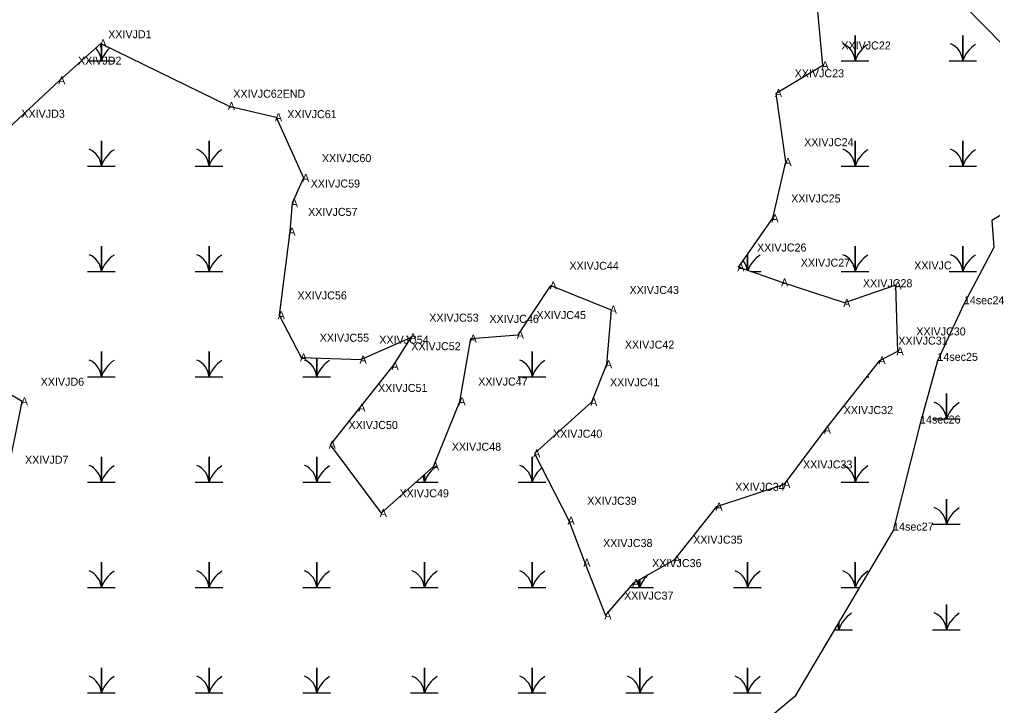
# Model space of a CAD drawing. Extents: x 2072529 to 2268796, y 436423 to 470397.
# Drawn here: x 2262835 to 2263443, y 441847 to 442276 of the extents above; entities that cross this region are included whole.
import ezdxf

# ---------------------------------------------------------------- set-up
doc = ezdxf.new("R2010")
doc.units = 0
for name, color, linetype in [('Exist Environmental Wetland Boundary', 7, 'Continuous'), ('Exist Environmental Wetland Boundary Cogo Comment', 7, 'Continuous'), ('Exist Environmental Wetland Boundary Cogo Point CELL', 7, 'Continuous'), ('Exist Hydro Jurisdictional Stream or Body of Water NEU Mitigable', 7, 'Continuous'), ('Exist Hydro Jurisdictional Stream or Body of Water NEU Mitigable Cogo Comment', 7, 'Continuous'), ('Exist Hydro Swamp or Marsh', 7, 'Continuous')]:
    doc.layers.add(name, color=color, linetype=linetype)

msp = doc.modelspace()

# ---------------------------------------------------------------- linework, layer by layer
at = {"layer": 'Exist Environmental Wetland Boundary'}
msp.add_line((2262886.31, 442260.67), (2262966.48, 442221.5), dxfattribs=at)
for points in [[(2262966.48, 442221.5), (2262995.85, 442214.56), (2263012.88, 442176.66), (2263005.83, 442160.79), (2263004.26, 442143.1), (2262997.59, 442090.95), (2263011.48, 442064.53), (2263048.7, 442063.26), (2263079.91, 442077.05), (2263068.68, 442059.22), (2263047.92, 442033.17), (2263029.45, 442010.04), (2263061.31, 441967.38), (2263093.96, 441996.47), (2263110.48, 442037.15), (2263117.48, 442076.32), (2263146.91, 442078.7), (2263167.44, 442109.49), (2263204.98, 442094.32), (2263202.07, 442060.21), (2263192.78, 442036.7), (2263157.13, 442004.6), (2263178.6, 441962.71), (2263188.48, 441936.31), (2263201.56, 441903.5), (2263219.1, 441923.8), (2263244.73, 441938.44), (2263271.01, 441971.46), (2263313.34, 441985.43), (2263338.71, 442019.37), (2263372.83, 442062.71), (2263384.08, 442068.46), (2263382.75, 442109.67), (2263350.78, 442098.56), (2263311.92, 442111.37), (2263284.64, 442120.85), (2263305.96, 442151.47), (2263314.06, 442186.63), (2263308.1, 442229.61), (2263337.27, 442247.02), (2263333.08, 442291.93)], [(2262743.47, 441950.73), (2262796.21, 441949.93), (2262827.45, 441988.34), (2262837.22, 442037.06), (2262786.14, 442067.04), (2262785.27, 442149.42), (2262825.15, 442204.41), (2262860.52, 442237.55), (2262886.31, 442260.67)]]:
    msp.add_lwpolyline(points, dxfattribs=at)
at = {"layer": 'Exist Environmental Wetland Boundary Cogo Point CELL'}
for p, q in [((2263442.74, 442150.01), (2263442.74, 442150.01)), ((2263425.3, 442097.75), (2263425.3, 442097.75)), ((2263408.78, 442062.43), (2263408.78, 442062.43)), ((2263397.91, 442023.27), (2263397.91, 442023.27)), ((2263381.12, 441956.41), (2263381.12, 441956.41))]:
    msp.add_line(p, q, dxfattribs=at)
at = {"layer": 'Exist Hydro Jurisdictional Stream or Body of Water NEU Mitigable'}
for points in [[(2263450.02, 442259.32), (2263425.93, 442283.85)], [(2263477.78, 442170.67), (2263442.74, 442150.01), (2263444.1, 442133.27), (2263425.3, 442097.75), (2263408.78, 442062.43), (2263397.91, 442023.27), (2263381.12, 441956.41)], [(2263381.12, 441956.41), (2263319.77, 441852.83), (2263265.31, 441807.41), (2263142.76, 441712.03), (2263024.75, 441607.57), (2262870.43, 441480.39), (2262729.73, 441316.88), (2262602.64, 441135.21), (2262511.87, 440980.78), (2262461.94, 440849.06), (2262404.53, 440738.7), (2262380.39, 440683.93)]]:
    msp.add_lwpolyline(points, dxfattribs=at)
at = {"layer": 'Exist Hydro Swamp or Marsh'}
for points in [[(2263348.77, 442249.85), (2263357.37, 442249.85), (2263357.37, 442265.63), (2263357.37, 442249.85), (2263365.97, 442249.85)], [(2263416.02, 442249.85), (2263424.62, 442249.85), (2263424.62, 442265.63), (2263424.62, 442249.85), (2263433.22, 442249.85)], [(2262878.02, 442249.85), (2262886.62, 442249.85), (2262886.62, 442260.52)], [(2262886.62, 442260.52), (2262886.62, 442249.85), (2262895.22, 442249.85)], [(2262878.02, 442184.05), (2262886.62, 442184.05), (2262886.62, 442199.83), (2262886.62, 442184.05), (2262895.22, 442184.05)], [(2262945.27, 442184.05), (2262953.87, 442184.05), (2262953.87, 442199.83), (2262953.87, 442184.05), (2262962.47, 442184.05)], [(2263348.77, 442184.05), (2263357.37, 442184.05), (2263357.37, 442199.83), (2263357.37, 442184.05), (2263365.97, 442184.05)], [(2263416.02, 442184.05), (2263424.62, 442184.05), (2263424.62, 442199.83), (2263424.62, 442184.05), (2263433.22, 442184.05)], [(2262878.02, 442118.25), (2262886.62, 442118.25), (2262886.62, 442134.03), (2262886.62, 442118.25), (2262895.22, 442118.25)], [(2262945.27, 442118.25), (2262953.87, 442118.25), (2262953.87, 442134.03), (2262953.87, 442118.25), (2262962.47, 442118.25)], [(2263348.77, 442118.25), (2263357.37, 442118.25), (2263357.37, 442134.03), (2263357.37, 442118.25), (2263365.97, 442118.25)], [(2263416.02, 442118.25), (2263424.62, 442118.25), (2263424.62, 442134.03), (2263424.62, 442118.25), (2263433.22, 442118.25)], [(2263290.12, 442118.95), (2263290.12, 442128.72)], [(2263290.12, 442128.72), (2263290.12, 442118.95)], [(2263292.14, 442118.25), (2263298.72, 442118.25)], [(2263422.6, 442091.97), (2263422.99, 442091.97)], [(2262878.02, 442052.45), (2262886.62, 442052.45), (2262886.62, 442068.23), (2262886.62, 442052.45), (2262895.22, 442052.45)], [(2262945.27, 442052.45), (2262953.87, 442052.45), (2262953.87, 442068.23), (2262953.87, 442052.45), (2262962.47, 442052.45)], [(2263012.52, 442052.45), (2263021.12, 442052.45), (2263021.12, 442064.2)], [(2263021.12, 442064.2), (2263021.12, 442052.45), (2263029.72, 442052.45)], [(2263147.02, 442052.45), (2263155.62, 442052.45), (2263155.62, 442068.23), (2263155.62, 442052.45), (2263164.22, 442052.45)], [(2263364.75, 442052.45), (2263365.97, 442052.45)], [(2263405.79, 442026.17), (2263414.39, 442026.17), (2263414.39, 442041.95), (2263414.39, 442026.17), (2263422.99, 442026.17)], [(2262878.02, 441986.65), (2262886.62, 441986.65), (2262886.62, 442002.43), (2262886.62, 441986.65), (2262895.22, 441986.65)], [(2262945.27, 441986.65), (2262953.87, 441986.65), (2262953.87, 442002.43), (2262953.87, 441986.65), (2262962.47, 441986.65)], [(2263012.52, 441986.65), (2263021.12, 441986.65), (2263021.12, 442002.43), (2263021.12, 441986.65), (2263029.72, 441986.65)], [(2263147.02, 441986.65), (2263155.62, 441986.65), (2263155.62, 442002.43), (2263155.62, 441986.65), (2263164.22, 441986.65)], [(2263348.77, 441986.65), (2263357.37, 441986.65), (2263357.37, 442002.43), (2263357.37, 441986.65), (2263365.97, 441986.65)], [(2263082.94, 441986.65), (2263088.37, 441986.65), (2263088.37, 441991.48)], [(2263088.37, 441991.48), (2263088.37, 441986.65), (2263096.97, 441986.65)], [(2263405.79, 441960.37), (2263414.39, 441960.37), (2263414.39, 441976.15), (2263414.39, 441960.37), (2263422.99, 441960.37)], [(2262878.02, 441920.85), (2262886.62, 441920.85), (2262886.62, 441936.63), (2262886.62, 441920.85), (2262895.22, 441920.85)], [(2262945.27, 441920.85), (2262953.87, 441920.85), (2262953.87, 441936.63), (2262953.87, 441920.85), (2262962.47, 441920.85)], [(2263012.52, 441920.85), (2263021.12, 441920.85), (2263021.12, 441936.63), (2263021.12, 441920.85), (2263029.72, 441920.85)], [(2263079.77, 441920.85), (2263088.37, 441920.85), (2263088.37, 441936.63), (2263088.37, 441920.85), (2263096.97, 441920.85)], [(2263147.02, 441920.85), (2263155.62, 441920.85), (2263155.62, 441936.63), (2263155.62, 441920.85), (2263164.22, 441920.85)], [(2263281.52, 441920.85), (2263290.12, 441920.85), (2263290.12, 441936.63), (2263290.12, 441920.85), (2263298.72, 441920.85)], [(2263348.77, 441920.85), (2263357.37, 441920.85), (2263357.37, 441936.63), (2263357.37, 441920.85), (2263360.06, 441920.85)], [(2263216.55, 441920.85), (2263222.87, 441920.85), (2263222.87, 441925.95)], [(2263222.87, 441925.95), (2263222.87, 441920.85), (2263231.47, 441920.85)], [(2263405.79, 441894.57), (2263414.39, 441894.57), (2263414.39, 441910.35), (2263414.39, 441894.57), (2263422.99, 441894.57)], [(2263344.49, 441894.57), (2263347.14, 441894.57), (2263347.14, 441899.04)], [(2263347.14, 441899.04), (2263347.14, 441894.57), (2263355.74, 441894.57)], [(2262878.02, 441855.05), (2262886.62, 441855.05), (2262886.62, 441870.83), (2262886.62, 441855.05), (2262895.22, 441855.05)], [(2262945.27, 441855.05), (2262953.87, 441855.05), (2262953.87, 441870.83), (2262953.87, 441855.05), (2262962.47, 441855.05)], [(2263012.52, 441855.05), (2263021.12, 441855.05), (2263021.12, 441870.83), (2263021.12, 441855.05), (2263029.72, 441855.05)], [(2263079.77, 441855.05), (2263088.37, 441855.05), (2263088.37, 441870.83), (2263088.37, 441855.05), (2263096.97, 441855.05)], [(2263147.02, 441855.05), (2263155.62, 441855.05), (2263155.62, 441870.83), (2263155.62, 441855.05), (2263164.22, 441855.05)], [(2263214.27, 441855.05), (2263222.87, 441855.05), (2263222.87, 441870.83), (2263222.87, 441855.05), (2263231.47, 441855.05)], [(2263281.52, 441855.05), (2263290.12, 441855.05), (2263290.12, 441870.83), (2263290.12, 441855.05), (2263298.72, 441855.05)]]:
    msp.add_lwpolyline(points, dxfattribs=at)
for centre, radius, start, end in [((2262874.35, 442248.96), 12.3, 4.14034, 45.30241), ((2262904.86, 442243.79), 19.22, 132.51337, 161.62219), ((2263345.1, 442248.96), 12.3, 4.14034, 67.53497), ((2263375.61, 442243.79), 19.22, 122.12745, 161.62219), ((2263412.35, 442248.96), 12.3, 4.14034, 67.53497), ((2263442.86, 442243.79), 19.22, 122.12745, 161.62219), ((2262874.35, 442183.16), 12.3, 4.14034, 67.53497), ((2262904.86, 442177.99), 19.22, 122.12745, 161.62219), ((2262941.6, 442183.16), 12.3, 4.14034, 67.53497), ((2262972.11, 442177.99), 19.22, 122.12745, 161.62219), ((2263345.1, 442183.16), 12.3, 4.14034, 67.53497), ((2263375.61, 442177.99), 19.22, 122.12745, 161.62219), ((2263412.35, 442183.16), 12.3, 4.14034, 67.53497), ((2263442.86, 442177.99), 19.22, 122.12745, 161.62219), ((2262874.35, 442117.36), 12.3, 4.14034, 67.53497), ((2262904.86, 442112.19), 19.22, 122.12745, 161.62219), ((2262941.6, 442117.36), 12.3, 4.14034, 67.53497), ((2262972.11, 442112.19), 19.22, 122.12745, 161.62219), ((2263277.85, 442117.36), 12.3, 7.54979, 38.23863), ((2263308.36, 442112.19), 19.22, 122.12745, 159.64556), ((2263345.1, 442117.36), 12.3, 4.14034, 67.53497), ((2263375.61, 442112.19), 19.22, 122.12745, 161.62219), ((2263412.35, 442117.36), 12.3, 4.14034, 67.53497), ((2263442.86, 442112.19), 19.22, 122.12745, 161.62219), ((2262874.35, 442051.56), 12.3, 4.14034, 67.53497), ((2262904.86, 442046.39), 19.22, 122.12745, 161.62219), ((2262941.6, 442051.56), 12.3, 4.14034, 67.53497), ((2262972.11, 442046.39), 19.22, 122.12745, 161.62219), ((2263008.85, 442051.56), 12.3, 4.14034, 67.53497), ((2263039.36, 442046.39), 19.22, 122.12745, 161.62219), ((2263143.35, 442051.56), 12.3, 4.14034, 67.53497), ((2263173.86, 442046.39), 19.22, 122.12745, 161.62219), ((2263402.12, 442025.28), 12.3, 4.14034, 67.53497), ((2263432.63, 442020.11), 19.22, 122.12745, 161.62219), ((2262874.35, 441985.76), 12.3, 4.14034, 67.53497), ((2262904.86, 441980.59), 19.22, 122.12745, 161.62219), ((2262941.6, 441985.76), 12.3, 4.14034, 67.53497), ((2262972.11, 441980.59), 19.22, 122.12745, 161.62219), ((2263008.85, 441985.76), 12.3, 4.14034, 67.53497), ((2263039.36, 441980.59), 19.22, 122.12745, 161.62219), ((2263106.61, 441980.59), 19.22, 122.12745, 161.62219), ((2263143.35, 441985.76), 12.3, 4.14034, 67.53497), ((2263345.1, 441985.76), 12.3, 4.14034, 67.53497), ((2263375.61, 441980.59), 19.22, 122.12745, 161.62219), ((2263076.1, 441985.76), 12.3, 4.14034, 23.28155), ((2263173.86, 441980.59), 19.22, 128.949, 161.62219), ((2263402.12, 441959.48), 12.3, 4.14034, 67.53497), ((2263432.63, 441954.31), 19.22, 122.12745, 161.62219), ((2262874.35, 441919.96), 12.3, 4.14034, 67.53497), ((2262904.86, 441914.79), 19.22, 122.12745, 161.62219), ((2262941.6, 441919.96), 12.3, 4.14034, 67.53497), ((2262972.11, 441914.79), 19.22, 122.12745, 161.62219), ((2263008.85, 441919.96), 12.3, 4.14034, 67.53497), ((2263039.36, 441914.79), 19.22, 122.12745, 161.62219), ((2263076.1, 441919.96), 12.3, 4.14034, 67.53497), ((2263106.61, 441914.79), 19.22, 122.12745, 161.62219), ((2263143.35, 441919.96), 12.3, 4.14034, 67.53497), ((2263173.86, 441914.79), 19.22, 122.12745, 161.62219), ((2263277.85, 441919.96), 12.3, 4.14034, 67.53497), ((2263308.36, 441914.79), 19.22, 122.12745, 161.62219), ((2263345.1, 441919.96), 12.3, 4.14034, 67.53497), ((2263375.61, 441914.79), 19.22, 122.12745, 161.62219), ((2263210.6, 441919.96), 12.3, 4.14034, 25.62569), ((2263241.11, 441914.79), 19.22, 132.56645, 161.62219), ((2263402.12, 441893.68), 12.3, 4.14034, 67.53497), ((2263365.38, 441888.51), 19.22, 122.12745, 161.62219), ((2263432.63, 441888.51), 19.22, 122.12745, 161.62219), ((2263334.87, 441893.68), 12.3, 4.14034, 19.86269), ((2262874.35, 441854.16), 12.3, 4.14034, 67.53497), ((2262904.86, 441848.99), 19.22, 122.12745, 161.62219), ((2262941.6, 441854.16), 12.3, 4.14034, 67.53497), ((2262972.11, 441848.99), 19.22, 122.12745, 161.62219), ((2263008.85, 441854.16), 12.3, 4.14034, 67.53497), ((2263039.36, 441848.99), 19.22, 122.12745, 161.62219), ((2263076.1, 441854.16), 12.3, 4.14034, 67.53497), ((2263106.61, 441848.99), 19.22, 122.12745, 161.62219), ((2263143.35, 441854.16), 12.3, 4.14034, 67.53497), ((2263173.86, 441848.99), 19.22, 122.12745, 161.62219), ((2263210.6, 441854.16), 12.3, 4.14034, 67.53497), ((2263241.11, 441848.99), 19.22, 122.12745, 161.62219), ((2263277.85, 441854.16), 12.3, 4.14034, 67.53497), ((2263308.36, 441848.99), 19.22, 122.12745, 161.62219)]:
    msp.add_arc(centre, radius, start, end, dxfattribs=at)

# ---------------------------------------------------------------- texts
at = {"layer": 'Exist Environmental Wetland Boundary Cogo Comment'}
for s, p in [('XXIVJD1 ', (2262890.89, 442263.86)), ('XXIVJC22 ', (2263348.78, 442256.86)), ('XXIVJD2 ', (2262872.03, 442247.39)), ('XXIVJC23 ', (2263319.61, 442239.46)), ('XXIVJC62END ', (2262969.03, 442226.72)), ('XXIVJD3 ', (2262836.66, 442214.25)), ('XXIVJC61 ', (2263002.74, 442213.99)), ('XXIVJC24 ', (2263325.57, 442196.47)), ('XXIVJC60 ', (2263024.39, 442186.5)), ('XXIVJC59 ', (2263017.34, 442170.63)), ('XXIVJC25 ', (2263317.46, 442161.31)), ('XXIVJC57 ', (2263015.77, 442152.94)), ('XXIVJC26 ', (2263296.15, 442130.69)), ('XXIVJC44 ', (2263178.94, 442119.33)), ('XXIVJC27 ', (2263323.43, 442121.22)), ('XXIVJC ', (2263394.26, 442119.51)), ('XXIVJC28 ', (2263362.29, 442108.4)), ('XXIVJC56 ', (2263009.1, 442100.79)), ('XXIVJC43 ', (2263216.49, 442104.17)), ('XXIVJC45 ', (2263158.42, 442088.54)), ('XXIVJC53 ', (2263091.42, 442086.89)), ('XXIVJC46 ', (2263128.99, 442086.16)), ('XXIVJC30 ', (2263395.59, 442078.3)), ('XXIVJC55 ', (2263022.99, 442074.37)), ('XXIVJC54 ', (2263060.21, 442073.1)), ('XXIVJC31 ', (2263384.34, 442072.55)), ('XXIVJC52 ', (2263080.19, 442069.06)), ('XXIVJC42 ', (2263213.58, 442070.05)), ('XXIVJD6 ', (2262848.73, 442046.91)), ('XXIVJC47 ', (2263121.99, 442046.99)), ('XXIVJC41 ', (2263204.29, 442046.54)), ('XXIVJC51 ', (2263059.43, 442043.01)), ('XXIVJC32 ', (2263350.22, 442029.21)), ('XXIVJC50 ', (2263040.96, 442019.88)), ('XXIVJC40 ', (2263168.64, 442014.44)), ('XXIVJC48 ', (2263105.47, 442006.31)), ('XXIVJD7 ', (2262838.96, 441998.18)), ('XXIVJC33 ', (2263324.85, 441995.27)), ('XXIVJC34 ', (2263282.52, 441981.3)), ('XXIVJC49 ', (2263072.82, 441977.23)), ('XXIVJC39 ', (2263190.11, 441972.55)), ('XXIVJC38 ', (2263199.99, 441946.15)), ('XXIVJC35 ', (2263256.24, 441948.29)), ('XXIVJC36 ', (2263230.62, 441933.64)), ('XXIVJC37 ', (2263213.07, 441913.35))]:
    msp.add_text(s, height=5, dxfattribs=at).set_placement(p)
at = {"layer": 'Exist Environmental Wetland Boundary Cogo Point CELL'}
for p in [(2262885.48, 442258.17), (2263336.44, 442244.52), (2262859.68, 442235.05), (2263307.27, 442227.11), (2262965.64, 442219), (2262995.02, 442212.06), (2263313.23, 442184.13), (2263012.05, 442174.16), (2263005, 442158.29), (2263305.12, 442148.97), (2263003.43, 442140.6), (2263283.81, 442118.35), (2263166.6, 442106.99), (2263311.08, 442108.87), (2263381.91, 442107.17), (2263349.95, 442096.06), (2262996.76, 442088.45), (2263204.15, 442091.82), (2263079.08, 442074.55), (2263116.65, 442073.82), (2263146.08, 442076.2), (2263383.25, 442065.96), (2263010.65, 442062.03), (2263047.87, 442060.76), (2263372, 442060.21), (2263067.85, 442056.72), (2263201.23, 442057.71), (2262836.39, 442034.56), (2263109.65, 442034.65), (2263191.95, 442034.19), (2263047.09, 442030.67), (2263337.88, 442016.87), (2263028.61, 442007.54), (2263156.3, 442002.1), (2263093.13, 441993.97), (2263312.51, 441982.93), (2263270.18, 441968.96), (2263060.48, 441964.88), (2263177.76, 441960.21), (2263187.65, 441933.81), (2263243.9, 441935.94), (2263218.27, 441921.3), (2263200.73, 441901)]:
    msp.add_text('A', height=5, dxfattribs=at).set_placement(p)
at = {"layer": 'Exist Hydro Jurisdictional Stream or Body of Water NEU Mitigable Cogo Comment'}
for s, p in [('14sec24', (2263425.3, 442097.75)), ('14sec25', (2263408.78, 442062.43)), ('14sec26', (2263397.91, 442023.27)), ('14sec27', (2263381.12, 441956.41))]:
    msp.add_text(s, height=5, dxfattribs=at).set_placement(p)

doc.saveas('drawing.dxf')
